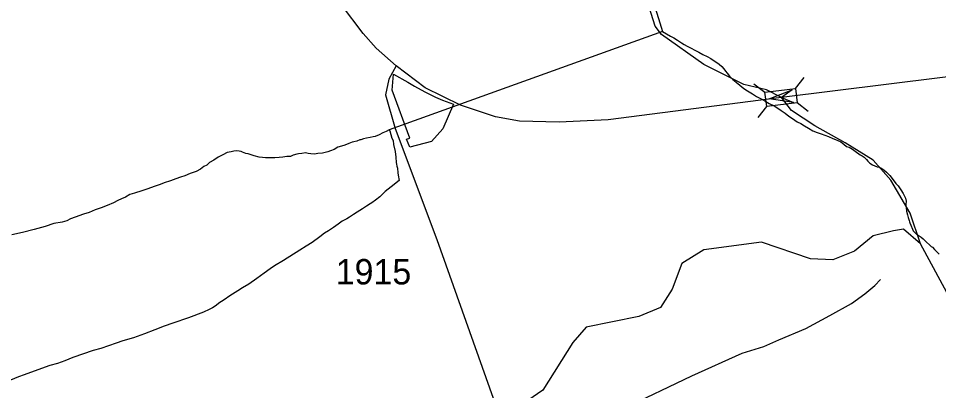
# Model space of a CAD drawing. Extents: x 2260773 to 2342389, y 552869 to 618546.
# Drawn here: x 2306702 to 2311230, y 568921 to 570754 of the extents above; entities that cross this region are included whole.
import ezdxf

# ---------------------------------------------------------------- set-up
doc = ezdxf.new("R2010")
doc.units = 0
for name, color, linetype in [('Exist Boundary Political City Limit New', 7, 'Continuous'), ('Exist Hydrographic Creek Single Shore', 7, 'Continuous'), ('Exist Hydrographic Misc Water Feature', 7, 'Continuous'), ('Exist Road Non-System Type 51', 7, 'Continuous'), ('Exist Road Primary NC Attributed', 7, 'Continuous'), ('Exist Road Primary NC Structure Standard Bridge CELL', 7, 'Continuous'), ('Exist Road Secondary Structure Standard Bridge Attributed CELL', 7, 'Continuous'), ('Exist Road Secondary Type 51 Attributed', 7, 'Continuous'), ('Exist Road Secondary Type 51 Number Label', 7, 'Continuous'), ('Map Preparation Boundary City Limit Buffer Line', 7, 'Continuous')]:
    doc.layers.add(name, color=color, linetype=linetype)

msp = doc.modelspace()

# ---------------------------------------------------------------- linework, layer by layer
at = {"layer": 'Exist Boundary Political City Limit New'}
msp.add_lwpolyline([(2308734.5, 570148.1), (2308627.5, 570119.9), (2308612.5, 570158.8), (2308629, 570164.6), (2308541.5, 570401.2), (2308547.2, 570479.4), (2308619, 570439.4), (2308651.8, 570419.4), (2308702, 570391.8), (2308753.8, 570366.7), (2308788.8, 570351.5), (2308842.5, 570331.1), (2308791.2, 570209.6), (2308734.5, 570148.1)], dxfattribs=at)
at = {"layer": 'Exist Hydrographic Creek Single Shore'}
for points in [[(2311141.2, 569643.8), (2311090.1, 569794.9), (2310994, 569957.3), (2310907.1, 570055.7), (2310769.9, 570140.4), (2310621.3, 570225), (2310506.9, 570299.9), (2310456.1, 570364.6), (2310383.5, 570402.8), (2310271.4, 570428), (2310074.7, 570526.4), (2309866.6, 570675.1), (2309836, 570715.2), (2309806.2, 570809)], [(2311668.2, 568667.6), (2311141.2, 569643.8), (2311057.1, 569715.9), (2311007.3, 569707.4), (2310907.2, 569683.6), (2310816.2, 569607.8), (2310709.2, 569564.1), (2310600.3, 569569.5), (2310358.3, 569651.7), (2310075.1, 569614), (2309967.3, 569547.3), (2309919.3, 569420.6), (2309862.3, 569329.7), (2309754.2, 569285.9), (2309496.3, 569232.9), (2309430.3, 569158), (2309283.2, 568922.4), (2309109.1, 568803.8), (2308951.3, 568771.2), (2308602.3, 568740.6), (2308486.2, 568683.5), (2308338.1, 568470.8), (2308314.2, 568397.6), (2308298.2, 568380.5)]]:
    msp.add_lwpolyline(points, dxfattribs=at)
at = {"layer": 'Exist Hydrographic Misc Water Feature'}
msp.add_line((2309871.3, 570689.9), (2308527.2, 570205.7), dxfattribs=at)
for points in [[(2309790.7, 570940.9), (2309796.5, 570934.7), (2309871.3, 570689.9)], [(2309871.3, 570689.9), (2309891, 570678), (2309911.1, 570666), (2309927.3, 570658.4), (2309945.8, 570646.7), (2309965.4, 570632.7), (2309977.7, 570624.8), (2309993.5, 570617.1), (2310012, 570607.5), (2310030.2, 570597.5), (2310050.3, 570587.9), (2310070.4, 570576), (2310090.5, 570566.1), (2310108.4, 570556.5), (2310126.4, 570544.5), (2310138.7, 570536.9), (2310151, 570529), (2310162.7, 570517.1), (2310173, 570505), (2310180.7, 570493.3), (2310189.4, 570483.4), (2310201.5, 570469.5), (2310217.5, 570453.7), (2310233.4, 570439.9), (2310251.7, 570424.2), (2310272, 570408.1), (2310290, 570396.5), (2310314, 570382.8), (2310333.9, 570368.8), (2310356.7, 570357.3), (2310374.5, 570347.3), (2310396.7, 570335.5), (2310420.7, 570323.7), (2310438.7, 570312.1), (2310455.1, 570300.3), (2310474.8, 570286.4), (2310493.5, 570272.7), (2310511.5, 570261), (2310533.4, 570245.1), (2310551.9, 570235.5), (2310569.7, 570225.5), (2310589.8, 570213.9), (2310611.8, 570200.1), (2310632.3, 570192.2), (2310652.2, 570184.7), (2310670.4, 570178.7), (2310688, 570172.8), (2310710.2, 570163), (2310730.7, 570153.4), (2310748.5, 570145.4), (2310764.3, 570133.7), (2310776.8, 570123.7), (2310790.6, 570120), (2310806.8, 570110.3), (2310819.3, 570100.3), (2310844.7, 570082.7), (2310853.5, 570076.5), (2310863.2, 570070.6), (2310875.3, 570059), (2310881.6, 570051.2), (2310891.5, 570041.2), (2310903.8, 570033.3), (2310915.4, 570027.5), (2310927.5, 570023.6), (2310937.8, 570021.6), (2310945.8, 570017.6), (2310959.7, 570007.8), (2310973.9, 569995.9), (2310982.1, 569988.2), (2310990.5, 569980), (2310996.4, 569972.3), (2311018.8, 569940.5), (2311030.7, 569928.6), (2311044.8, 569909), (2311055.1, 569890.8), (2311067.2, 569869.2), (2311069.6, 569853), (2311067.8, 569837), (2311069.9, 569820.9), (2311071.9, 569805.2), (2311076, 569787.1), (2311080.1, 569773.1), (2311084.2, 569759.2), (2311086.3, 569751.5)], [(2308527.2, 570205.7), (2308529.1, 570199.7), (2308535, 570181.8), (2308539.3, 570163.7), (2308545.9, 570151.8), (2308547.9, 570133.6), (2308555.9, 570098), (2308558.6, 570070), (2308560.6, 570044.1), (2308562.7, 570036.1), (2308564.9, 570026.1), (2308567, 570016), (2308569.2, 569994.1), (2308571.5, 569982.1), (2308575.8, 569956.3), (2308536.2, 569923.7), (2308506.3, 569901.5), (2308480.7, 569875.3), (2308458.9, 569859.1), (2308440.7, 569844.8), (2308432.9, 569840.8), (2308415, 569828.4), (2308395.2, 569816.4), (2308369.5, 569800), (2308351.9, 569788.1), (2308332, 569775.7), (2308317.8, 569767.6), (2308295.7, 569755.2), (2308276.4, 569741), (2308252.4, 569724.8), (2308228.4, 569708.5), (2308208.6, 569696.5), (2308184.8, 569678.2), (2308147.2, 569649.8), (2308117.5, 569631.5), (2308087.8, 569613.3), (2308006.2, 569562.3), (2307962.7, 569536), (2307940.8, 569519.9), (2307911, 569499.2), (2307875.1, 569473), (2307835.6, 569444.5), (2307805.8, 569426.2), (2307781.8, 569412), (2307742.5, 569387.5), (2307714.4, 569367.4), (2307688.7, 569351), (2307675.2, 569340.8), (2307657, 569328.6), (2307641.2, 569320.4), (2307613.3, 569306.4), (2307539.5, 569279.4), (2307462, 569252.5), (2307419.9, 569238.2), (2307374, 569219.9), (2307322.5, 569201.3), (2307268.4, 569180.7), (2307216.7, 569166.1), (2307183.3, 569153.7), (2307107.2, 569128.7), (2307069.9, 569118.5), (2306969.6, 569083.3), (2306930.5, 569066.9), (2306894.4, 569054.5), (2306856.4, 569044.4), (2306780.6, 569017.3), (2306730.7, 568998.8), (2306703.1, 568988.8), (2306643.4, 568964.2)], [(2308527.2, 570205.7), (2308511.4, 570197.6), (2308495.2, 570189.5), (2308477.6, 570181.2), (2308457.5, 570172.8), (2308447.4, 570170.7), (2308433.5, 570166.7), (2308415.2, 570164.5), (2308399.7, 570160.4), (2308387.6, 570156.1), (2308381.6, 570155.8), (2308367.9, 570149.8), (2308353.5, 570145.9), (2308343.9, 570143.7), (2308327.9, 570137.6), (2308307.8, 570129.2), (2308291.8, 570125.1), (2308274.2, 570118.9), (2308255.9, 570108.7), (2308238.3, 570102.4), (2308224.1, 570096.4), (2308198.5, 570090.2), (2308176.4, 570087.8), (2308158.7, 570085.6), (2308140.7, 570087.5), (2308128.2, 570089.3), (2308114.4, 570091), (2308096.4, 570088.9), (2308080.6, 570086.8), (2308072.6, 570084.8), (2308055, 570080.5), (2308040.8, 570074.5), (2308023, 570074.4), (2308002.7, 570070.2), (2307984.8, 570068), (2307964.7, 570067.7), (2307941, 570067.2), (2307918.8, 570067.3), (2307903, 570068.9), (2307886.8, 570071), (2307862.6, 570076.6), (2307852.6, 570080.2), (2307832.7, 570086.4), (2307820.6, 570087.8), (2307812.4, 570091.9), (2307804.6, 570095.9), (2307798.7, 570098), (2307788.6, 570099.5), (2307776.7, 570101.7), (2307762.8, 570099.4), (2307748.8, 570097.4), (2307728.9, 570093.1), (2307708.8, 570082.7), (2307684.9, 570070.6), (2307663.3, 570056.4), (2307643.4, 570043.9), (2307629.5, 570031.8), (2307615.3, 570023.8), (2307597.7, 570011.9), (2307577.8, 569999.5), (2307548.1, 569989.4), (2307522, 569978.7), (2307500.1, 569972.6), (2307476.3, 569964.5), (2307450.3, 569954.2), (2307420.1, 569943.8), (2307400.4, 569935.8), (2307370.7, 569925.2), (2307338.9, 569915), (2307309, 569904.5), (2307273.1, 569892.5), (2307251.2, 569886), (2307229.6, 569873.9), (2307209.5, 569865.5), (2307191.5, 569857.3), (2307169.6, 569845.2), (2307139.8, 569833), (2307109.7, 569820.5), (2307079.9, 569810.4), (2307050.4, 569797.9), (2307022.1, 569789.6), (2306982.3, 569775.3), (2306959, 569767), (2306940.7, 569756.8), (2306917.1, 569750.6), (2306876.9, 569744.1), (2306833.3, 569729.6), (2306779.3, 569715), (2306723.4, 569700.3), (2306669.4, 569688.1)], [(2311086.3, 569751.5), (2311088.5, 569747.5), (2311093, 569735.5), (2311101.2, 569715.6), (2311104.9, 569707.7), (2311111.1, 569701.5), (2311123.2, 569689.6), (2311129.3, 569685.8), (2311143.5, 569676), (2311153.5, 569668), (2311169.7, 569652.2), (2311185.7, 569638.4), (2311193.7, 569630.7), (2311199.9, 569626.6), (2311209.7, 569615), (2311224.1, 569601), (2311232, 569592.9)]]:
    msp.add_lwpolyline(points, dxfattribs=at)
at = {"layer": 'Exist Road Non-System Type 51'}
msp.add_lwpolyline([(2309145.1, 568582.9), (2309215.4, 568614.7), (2309392.6, 568700.4), (2309679.1, 568833.3), (2310015.8, 568992.9), (2310263.9, 569105.2), (2310370.3, 569137.7), (2310444.1, 569170.2), (2310577, 569226.4), (2310695.2, 569291.4), (2310801.5, 569350.5), (2310866.5, 569397.8), (2310916.7, 569439.2), (2310943.3, 569468.7)], dxfattribs=at)
at = {"layer": 'Exist Road Primary NC Attributed'}
for points in [[(2308561.8, 570519.5), (2308463.4, 570607.6), (2308398.6, 570680.2), (2308292.5, 570820), (2308179.9, 570972.9), (2308050.4, 571167.2), (2307884.7, 571418.5), (2307786.3, 571553.2), (2307594.3, 571804.7), (2307545.8, 571854.5), (2307500, 571902.7), (2307449.4, 571943.7), (2307360.2, 572013.6), (2307240.4, 572093.5), (2307106.6, 572173.3), (2306933.8, 572265.4), (2306089.9, 572703.4), (2304593, 573472.8), (2303939.8, 573810.4), (2303527.6, 574023.9), (2303094.8, 574247.9), (2302942.2, 574331.5), (2302887.5, 574360.5)], [(2314939.2, 570915.4), (2313777.3, 570780.4), (2311764.7, 570527.1), (2310456.1, 570364.6)], [(2310456.1, 570364.6), (2309603.7, 570254.8), (2309363.6, 570243.3), (2309168, 570247.9), (2309049.1, 570268.5), (2308877.6, 570327.3), (2308703.8, 570412), (2308561.8, 570519.5)]]:
    msp.add_lwpolyline(points, dxfattribs=at)
at = {"layer": 'Exist Road Primary NC Structure Standard Bridge CELL'}
for p, q in [((2310525.5, 570407.8), (2310568, 570462.1)), ((2310321.1, 570432.4), (2310375.5, 570389.9)), ((2310341.5, 570265.5), (2310384, 570319.8)), ((2310533.8, 570339.3), (2310588.2, 570296.8))]:
    msp.add_line(p, q, dxfattribs=at)
msp.add_lwpolyline([(2310375.5, 570389.9), (2310525.5, 570408.1), (2310534, 570338.1), (2310384, 570319.8)], close=True, dxfattribs=at)
at = {"layer": 'Exist Road Secondary Structure Standard Bridge Attributed CELL'}
msp.add_lwpolyline([(2310516.1, 570339.8), (2310395.5, 570357.7), (2310508.9, 570402.5), (2310456.1, 570364.6)], close=True, dxfattribs=at)
at = {"layer": 'Exist Road Secondary Type 51 Attributed'}
msp.add_lwpolyline([(2308561.8, 570519.5), (2308525.5, 570454.8), (2308508.7, 570376.8), (2308555.4, 570210.9), (2308760.5, 569665.8), (2309145.1, 568582.9)], dxfattribs=at)
at = {"layer": 'Map Preparation Boundary City Limit Buffer Line'}
msp.add_lwpolyline([(2308734.5, 570148.1), (2308627.5, 570119.9), (2308612.5, 570158.8), (2308629, 570164.6), (2308541.5, 570401.2), (2308547.2, 570479.4), (2308619, 570439.4), (2308651.8, 570419.4), (2308702, 570391.8), (2308753.8, 570366.7), (2308788.8, 570351.5), (2308842.5, 570331.1), (2308791.2, 570209.6), (2308734.5, 570148.1)], dxfattribs=at)

# ---------------------------------------------------------------- texts
at = {"layer": 'Exist Road Secondary Type 51 Number Label'}
msp.add_text('1915', height=125, dxfattribs=at).set_placement((2308263.5, 569443.8))

doc.saveas('drawing.dxf')
